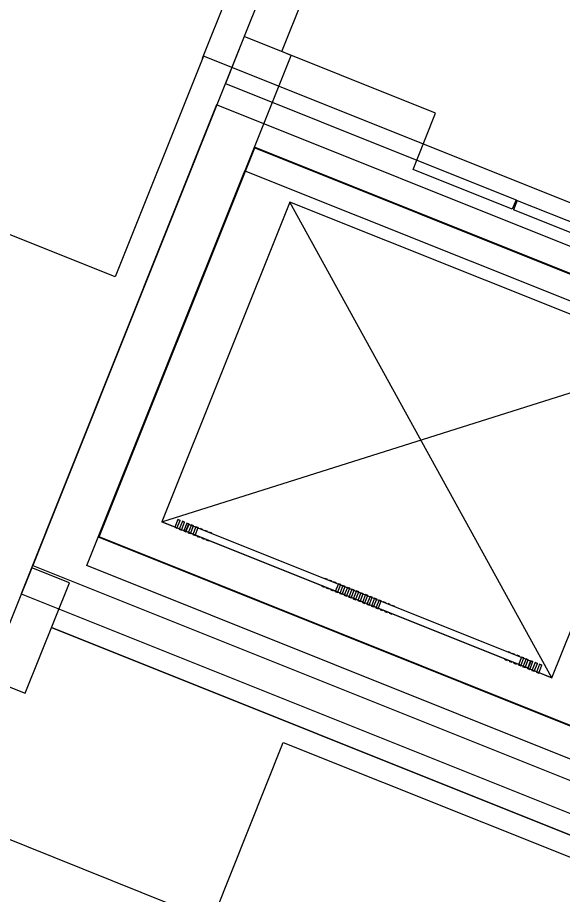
# Model space of a CAD drawing. Extents: x 468143 to 491361, y 1438528 to 1468730.
# Drawn here: x 488409.55 to 488418.53, y 1467380.86 to 1467395.29 of the extents above; entities that cross this region are included whole.
import ezdxf

# ---------------------------------------------------------------- set-up
doc = ezdxf.new("R2010")
doc.units = 0
doc.layers.add('Xreference_dp', color=7, linetype='Continuous')

msp = doc.modelspace()

# ---------------------------------------------------------------- linework, layer by layer
at = {"layer": 'Xreference_dp'}
for p, q in [((488414.568, 1467398.193), (488413.283, 1467394.982)), ((488413.902, 1467394.734), (488415.187, 1467397.945)), ((488412.598, 1467394.623), (488413.527, 1467396.944)), ((488412.598, 1467394.623), (488413.527, 1467396.944)), ((488413.283, 1467394.982), (488410.111, 1467387.051)), ((488413.283, 1467394.982), (488412.974, 1467394.208)), ((488416.436, 1467393.72), (488413.283, 1467394.982)), ((488410.884, 1467386.742), (488414.057, 1467394.672)), ((488412.613, 1467394.661), (488411.159, 1467391.025)), ((488442.634, 1467382.651), (488412.613, 1467394.661)), ((488414.057, 1467394.672), (488413.902, 1467394.734)), ((488412.974, 1467394.208), (488416.127, 1467392.947)), ((488411.159, 1467391.025), (488403.654, 1467394.027)), ((488412.83, 1467393.857), (488409.611, 1467385.81)), ((488412.83, 1467393.857), (488409.611, 1467385.81)), ((488441.922, 1467382.218), (488412.83, 1467393.857)), ((488441.922, 1467382.218), (488412.83, 1467393.857)), ((488416.127, 1467392.947), (488416.436, 1467393.72)), ((488410.884, 1467386.742), (488413.454, 1467393.163)), ((488410.898, 1467386.747), (488413.459, 1467393.15)), ((488413.454, 1467393.163), (488421.5, 1467389.944)), ((488421.5, 1467389.944), (488413.454, 1467393.163)), ((488413.459, 1467393.15), (488421.487, 1467389.938)), ((488416.065, 1467392.792), (488416.127, 1467392.947)), ((488416.127, 1467392.947), (488417.761, 1467392.293)), ((488410.694, 1467386.274), (488413.294, 1467392.773)), ((488410.694, 1467386.274), (488413.294, 1467392.773)), ((488413.294, 1467392.773), (488440.838, 1467381.754)), ((488413.294, 1467392.773), (488440.838, 1467381.754)), ((488417.699, 1467392.138), (488416.065, 1467392.792)), ((488414.034, 1467392.258), (488411.929, 1467386.997)), ((488414.034, 1467392.258), (488411.929, 1467386.997)), ((488418.351, 1467384.428), (488414.034, 1467392.258)), ((488420.456, 1467389.689), (488414.034, 1467392.258)), ((488420.456, 1467389.689), (488414.034, 1467392.258)), ((488417.761, 1467392.293), (488417.699, 1467392.138)), ((488417.781, 1467392.285), (488417.719, 1467392.13)), ((488417.761, 1467392.293), (488417.781, 1467392.285)), ((488417.781, 1467392.285), (488419.415, 1467391.631)), ((488419.353, 1467391.476), (488417.719, 1467392.13)), ((488411.929, 1467386.997), (488420.456, 1467389.689)), ((488418.351, 1467384.428), (488420.456, 1467389.689)), ((488418.351, 1467384.428), (488420.456, 1467389.689)), ((488391.615, 1467388.89), (488509.512, 1467341.724)), ((488410.111, 1467387.051), (488409.801, 1467386.277)), ((488418.351, 1467384.428), (488411.929, 1467386.997)), ((488411.929, 1467386.997), (488412.319, 1467386.841)), ((488412.191, 1467387.034), (488412.14, 1467386.905)), ((488412.191, 1467387.034), (488412.14, 1467386.905)), ((488412.177, 1467386.89), (488412.229, 1467387.019)), ((488412.177, 1467386.89), (488412.229, 1467387.019)), ((488412.229, 1467387.019), (488412.191, 1467387.034)), ((488412.191, 1467387.034), (488412.229, 1467387.019)), ((488412.229, 1467387.019), (488412.191, 1467387.034)), ((488412.191, 1467387.034), (488412.229, 1467387.019)), ((488412.266, 1467387.004), (488412.214, 1467386.875)), ((488412.266, 1467387.004), (488412.214, 1467386.875)), ((488412.303, 1467386.989), (488412.266, 1467387.004)), ((488412.266, 1467387.004), (488412.303, 1467386.989)), ((488412.303, 1467386.989), (488412.266, 1467387.004)), ((488412.266, 1467387.004), (488412.303, 1467386.989)), ((488412.177, 1467386.89), (488412.14, 1467386.905)), ((488412.14, 1467386.905), (488412.177, 1467386.89)), ((488412.177, 1467386.89), (488412.14, 1467386.905)), ((488412.14, 1467386.905), (488412.177, 1467386.89)), ((488412.251, 1467386.86), (488412.214, 1467386.875)), ((488412.214, 1467386.875), (488412.251, 1467386.86)), ((488412.251, 1467386.86), (488412.214, 1467386.875)), ((488412.214, 1467386.875), (488412.251, 1467386.86)), ((488412.251, 1467386.86), (488412.303, 1467386.989)), ((488412.251, 1467386.86), (488412.303, 1467386.989)), ((488412.34, 1467386.974), (488412.288, 1467386.845)), ((488412.34, 1467386.974), (488412.288, 1467386.845)), ((488412.365, 1467386.957), (488412.319, 1467386.841)), ((488412.325, 1467386.83), (488412.377, 1467386.959)), ((488412.377, 1467386.959), (488412.34, 1467386.974)), ((488412.34, 1467386.974), (488412.377, 1467386.959)), ((488412.377, 1467386.959), (488412.34, 1467386.974)), ((488412.34, 1467386.974), (488412.377, 1467386.959)), ((488412.414, 1467386.945), (488412.363, 1467386.815)), ((488412.365, 1467386.957), (488418.007, 1467384.7)), ((488412.4, 1467386.801), (488412.451, 1467386.93)), ((488412.451, 1467386.93), (488412.414, 1467386.945)), ((488412.414, 1467386.945), (488412.451, 1467386.93)), ((488412.451, 1467386.93), (488412.414, 1467386.945)), ((488412.414, 1467386.945), (488412.451, 1467386.93)), ((488412.489, 1467386.915), (488412.437, 1467386.786)), ((488412.474, 1467386.771), (488412.526, 1467386.9)), ((488412.526, 1467386.9), (488412.489, 1467386.915)), ((488412.489, 1467386.915), (488412.526, 1467386.9)), ((488412.526, 1467386.9), (488412.489, 1467386.915)), ((488412.489, 1467386.915), (488412.526, 1467386.9)), ((488412.6, 1467386.87), (488412.563, 1467386.885)), ((488412.563, 1467386.885), (488412.6, 1467386.87)), ((488412.674, 1467386.841), (488412.637, 1467386.855)), ((488412.637, 1467386.855), (488412.674, 1467386.841)), ((488418.931, 1467383.522), (488410.884, 1467386.742)), ((488434.715, 1467377.208), (488410.884, 1467386.742)), ((488418.925, 1467383.536), (488410.898, 1467386.747)), ((488412.325, 1467386.83), (488412.288, 1467386.845)), ((488412.288, 1467386.845), (488412.325, 1467386.83)), ((488412.325, 1467386.83), (488412.288, 1467386.845)), ((488412.288, 1467386.845), (488412.325, 1467386.83)), ((488417.961, 1467384.584), (488412.319, 1467386.841)), ((488412.4, 1467386.801), (488412.363, 1467386.815)), ((488412.363, 1467386.815), (488412.4, 1467386.801)), ((488412.4, 1467386.801), (488412.363, 1467386.815)), ((488412.363, 1467386.815), (488412.4, 1467386.801)), ((488412.474, 1467386.771), (488412.437, 1467386.786)), ((488412.437, 1467386.786), (488412.474, 1467386.771)), ((488412.474, 1467386.771), (488412.437, 1467386.786)), ((488412.437, 1467386.786), (488412.474, 1467386.771)), ((488412.548, 1467386.741), (488412.511, 1467386.756)), ((488412.511, 1467386.756), (488412.548, 1467386.741)), ((488412.623, 1467386.711), (488412.585, 1467386.726)), ((488412.585, 1467386.726), (488412.623, 1467386.711)), ((488412.711, 1467386.826), (488412.749, 1467386.811)), ((488412.749, 1467386.811), (488412.711, 1467386.826)), ((488412.66, 1467386.697), (488412.697, 1467386.682)), ((488412.697, 1467386.682), (488412.66, 1467386.697)), ((488409.801, 1467386.277), (488434.405, 1467376.434)), ((488438.238, 1467375.255), (488410.694, 1467386.274)), ((488438.238, 1467375.255), (488410.694, 1467386.274)), ((488409.786, 1467386.239), (488409.306, 1467385.039)), ((488410.405, 1467385.991), (488409.786, 1467386.239)), ((488409.925, 1467384.792), (488410.405, 1467385.991)), ((488414.65, 1467386.05), (488414.613, 1467386.065)), ((488414.613, 1467386.065), (488414.65, 1467386.05)), ((488414.687, 1467386.035), (488414.725, 1467386.02)), ((488414.725, 1467386.02), (488414.687, 1467386.035)), ((488414.762, 1467386.005), (488414.799, 1467385.991)), ((488414.799, 1467385.991), (488414.762, 1467386.005)), ((488414.599, 1467385.921), (488414.561, 1467385.936)), ((488414.561, 1467385.936), (488414.599, 1467385.921)), ((488414.636, 1467385.906), (488414.673, 1467385.891)), ((488414.673, 1467385.891), (488414.636, 1467385.906)), ((488414.71, 1467385.876), (488414.747, 1467385.861)), ((488414.747, 1467385.861), (488414.71, 1467385.876)), ((488414.836, 1467385.976), (488414.784, 1467385.847)), ((488414.821, 1467385.832), (488414.784, 1467385.847)), ((488414.784, 1467385.847), (488414.821, 1467385.832)), ((488414.821, 1467385.832), (488414.784, 1467385.847)), ((488414.784, 1467385.847), (488414.821, 1467385.832)), ((488414.821, 1467385.832), (488414.873, 1467385.961)), ((488414.873, 1467385.961), (488414.836, 1467385.976)), ((488414.836, 1467385.976), (488414.873, 1467385.961)), ((488414.873, 1467385.961), (488414.836, 1467385.976)), ((488414.836, 1467385.976), (488414.873, 1467385.961)), ((488414.91, 1467385.946), (488414.859, 1467385.817)), ((488414.896, 1467385.802), (488414.947, 1467385.931)), ((488414.91, 1467385.946), (488414.947, 1467385.931)), ((488414.947, 1467385.931), (488414.91, 1467385.946)), ((488414.91, 1467385.946), (488414.947, 1467385.931)), ((488414.947, 1467385.931), (488414.91, 1467385.946)), ((488414.985, 1467385.916), (488414.933, 1467385.787)), ((488414.97, 1467385.772), (488415.022, 1467385.901)), ((488414.985, 1467385.916), (488415.022, 1467385.901)), ((488415.022, 1467385.901), (488414.985, 1467385.916)), ((488414.985, 1467385.916), (488415.022, 1467385.901)), ((488415.022, 1467385.901), (488414.985, 1467385.916)), ((488415.059, 1467385.887), (488415.007, 1467385.757)), ((488415.044, 1467385.743), (488415.096, 1467385.872)), ((488415.059, 1467385.887), (488415.096, 1467385.872)), ((488415.096, 1467385.872), (488415.059, 1467385.887)), ((488415.059, 1467385.887), (488415.096, 1467385.872)), ((488415.096, 1467385.872), (488415.059, 1467385.887)), ((488415.133, 1467385.857), (488415.081, 1467385.728)), ((488415.119, 1467385.713), (488415.17, 1467385.842)), ((488415.133, 1467385.857), (488415.17, 1467385.842)), ((488415.17, 1467385.842), (488415.133, 1467385.857)), ((488415.133, 1467385.857), (488415.17, 1467385.842)), ((488415.17, 1467385.842), (488415.133, 1467385.857)), ((488409.611, 1467385.81), (488438.703, 1467374.172)), ((488409.611, 1467385.81), (488438.703, 1467374.172)), ((488414.859, 1467385.817), (488414.896, 1467385.802)), ((488414.896, 1467385.802), (488414.859, 1467385.817)), ((488414.859, 1467385.817), (488414.896, 1467385.802)), ((488414.896, 1467385.802), (488414.859, 1467385.817)), ((488414.933, 1467385.787), (488414.97, 1467385.772)), ((488414.97, 1467385.772), (488414.933, 1467385.787)), ((488414.933, 1467385.787), (488414.97, 1467385.772)), ((488414.97, 1467385.772), (488414.933, 1467385.787)), ((488415.007, 1467385.757), (488415.044, 1467385.743)), ((488415.044, 1467385.743), (488415.007, 1467385.757)), ((488415.007, 1467385.757), (488415.044, 1467385.743)), ((488415.044, 1467385.743), (488415.007, 1467385.757)), ((488415.081, 1467385.728), (488415.119, 1467385.713)), ((488415.119, 1467385.713), (488415.081, 1467385.728)), ((488415.081, 1467385.728), (488415.119, 1467385.713)), ((488415.119, 1467385.713), (488415.081, 1467385.728)), ((488415.207, 1467385.827), (488415.156, 1467385.698)), ((488415.156, 1467385.698), (488415.193, 1467385.683)), ((488415.193, 1467385.683), (488415.156, 1467385.698)), ((488415.156, 1467385.698), (488415.193, 1467385.683)), ((488415.193, 1467385.683), (488415.156, 1467385.698)), ((488415.193, 1467385.683), (488415.245, 1467385.812)), ((488415.207, 1467385.827), (488415.245, 1467385.812)), ((488415.245, 1467385.812), (488415.207, 1467385.827)), ((488415.207, 1467385.827), (488415.245, 1467385.812)), ((488415.245, 1467385.812), (488415.207, 1467385.827)), ((488415.282, 1467385.797), (488415.23, 1467385.668)), ((488415.267, 1467385.653), (488415.319, 1467385.783)), ((488415.282, 1467385.797), (488415.319, 1467385.783)), ((488415.319, 1467385.783), (488415.282, 1467385.797)), ((488415.282, 1467385.797), (488415.319, 1467385.783)), ((488415.319, 1467385.783), (488415.282, 1467385.797)), ((488415.356, 1467385.768), (488415.304, 1467385.639)), ((488415.341, 1467385.624), (488415.393, 1467385.753)), ((488415.356, 1467385.768), (488415.393, 1467385.753)), ((488415.393, 1467385.753), (488415.356, 1467385.768)), ((488415.356, 1467385.768), (488415.393, 1467385.753)), ((488415.393, 1467385.753), (488415.356, 1467385.768)), ((488415.43, 1467385.738), (488415.379, 1467385.609)), ((488415.416, 1467385.594), (488415.467, 1467385.723)), ((488415.43, 1467385.738), (488415.467, 1467385.723)), ((488415.467, 1467385.723), (488415.43, 1467385.738)), ((488415.43, 1467385.738), (488415.467, 1467385.723)), ((488415.467, 1467385.723), (488415.43, 1467385.738)), ((488415.504, 1467385.708), (488415.453, 1467385.579)), ((488415.49, 1467385.564), (488415.542, 1467385.693)), ((488415.504, 1467385.708), (488415.542, 1467385.693)), ((488415.542, 1467385.693), (488415.504, 1467385.708)), ((488415.504, 1467385.708), (488415.542, 1467385.693)), ((488415.542, 1467385.693), (488415.504, 1467385.708)), ((488415.23, 1467385.668), (488415.267, 1467385.653)), ((488415.267, 1467385.653), (488415.23, 1467385.668)), ((488415.23, 1467385.668), (488415.267, 1467385.653)), ((488415.267, 1467385.653), (488415.23, 1467385.668)), ((488415.304, 1467385.639), (488415.341, 1467385.624)), ((488415.341, 1467385.624), (488415.304, 1467385.639)), ((488415.304, 1467385.639), (488415.341, 1467385.624)), ((488415.341, 1467385.624), (488415.304, 1467385.639)), ((488415.379, 1467385.609), (488415.416, 1467385.594)), ((488415.416, 1467385.594), (488415.379, 1467385.609)), ((488415.379, 1467385.609), (488415.416, 1467385.594)), ((488415.416, 1467385.594), (488415.379, 1467385.609)), ((488415.453, 1467385.579), (488415.49, 1467385.564)), ((488415.49, 1467385.564), (488415.453, 1467385.579)), ((488415.453, 1467385.579), (488415.49, 1467385.564)), ((488415.49, 1467385.564), (488415.453, 1467385.579)), ((488415.527, 1467385.549), (488415.564, 1467385.535)), ((488415.564, 1467385.535), (488415.527, 1467385.549)), ((488415.579, 1467385.679), (488415.616, 1467385.664)), ((488415.616, 1467385.664), (488415.579, 1467385.679)), ((488415.653, 1467385.649), (488415.69, 1467385.634)), ((488415.69, 1467385.634), (488415.653, 1467385.649)), ((488415.727, 1467385.619), (488415.764, 1467385.604)), ((488415.764, 1467385.604), (488415.727, 1467385.619)), ((488415.601, 1467385.52), (488415.639, 1467385.505)), ((488415.639, 1467385.505), (488415.601, 1467385.52)), ((488415.676, 1467385.49), (488415.713, 1467385.475)), ((488415.713, 1467385.475), (488415.676, 1467385.49)), ((488410.111, 1467385.256), (488438.583, 1467373.865)), ((488438.583, 1467373.865), (488410.111, 1467385.256)), ((488417.666, 1467384.843), (488417.629, 1467384.858)), ((488417.629, 1467384.858), (488417.666, 1467384.843)), ((488417.703, 1467384.829), (488417.741, 1467384.814)), ((488417.741, 1467384.814), (488417.703, 1467384.829)), ((488409.677, 1467384.173), (488409.925, 1467384.792)), ((488417.615, 1467384.714), (488417.577, 1467384.729)), ((488417.577, 1467384.729), (488417.615, 1467384.714)), ((488417.652, 1467384.699), (488417.689, 1467384.685)), ((488417.689, 1467384.685), (488417.652, 1467384.699)), ((488417.778, 1467384.799), (488417.815, 1467384.784)), ((488417.815, 1467384.784), (488417.778, 1467384.799)), ((488417.852, 1467384.769), (488417.8, 1467384.64)), ((488417.837, 1467384.625), (488417.889, 1467384.754)), ((488417.852, 1467384.769), (488417.889, 1467384.754)), ((488417.889, 1467384.754), (488417.852, 1467384.769)), ((488417.852, 1467384.769), (488417.889, 1467384.754)), ((488417.889, 1467384.754), (488417.852, 1467384.769)), ((488417.926, 1467384.739), (488417.875, 1467384.61)), ((488417.912, 1467384.595), (488417.963, 1467384.725)), ((488417.926, 1467384.739), (488417.963, 1467384.725)), ((488417.963, 1467384.725), (488417.926, 1467384.739)), ((488417.926, 1467384.739), (488417.963, 1467384.725)), ((488417.963, 1467384.725), (488417.926, 1467384.739)), ((488418.001, 1467384.71), (488417.949, 1467384.581)), ((488417.961, 1467384.584), (488418.007, 1467384.7)), ((488417.986, 1467384.566), (488418.038, 1467384.695)), ((488417.986, 1467384.566), (488418.038, 1467384.695)), ((488418.001, 1467384.71), (488418.038, 1467384.695)), ((488418.038, 1467384.695), (488418.001, 1467384.71)), ((488418.001, 1467384.71), (488418.038, 1467384.695)), ((488418.038, 1467384.695), (488418.001, 1467384.71)), ((488408.439, 1467384.668), (488409.677, 1467384.173)), ((488417.726, 1467384.67), (488417.763, 1467384.655)), ((488417.763, 1467384.655), (488417.726, 1467384.67)), ((488417.8, 1467384.64), (488417.837, 1467384.625)), ((488417.837, 1467384.625), (488417.8, 1467384.64)), ((488417.8, 1467384.64), (488417.837, 1467384.625)), ((488417.837, 1467384.625), (488417.8, 1467384.64)), ((488417.875, 1467384.61), (488417.912, 1467384.595)), ((488417.912, 1467384.595), (488417.875, 1467384.61)), ((488417.875, 1467384.61), (488417.912, 1467384.595)), ((488417.912, 1467384.595), (488417.875, 1467384.61)), ((488417.949, 1467384.581), (488417.986, 1467384.566)), ((488417.986, 1467384.566), (488417.949, 1467384.581)), ((488417.949, 1467384.581), (488417.986, 1467384.566)), ((488417.986, 1467384.566), (488417.949, 1467384.581)), ((488417.961, 1467384.584), (488418.351, 1467384.428)), ((488418.075, 1467384.68), (488418.023, 1467384.551)), ((488418.075, 1467384.68), (488418.023, 1467384.551)), ((488418.023, 1467384.551), (488418.06, 1467384.536)), ((488418.06, 1467384.536), (488418.023, 1467384.551)), ((488418.023, 1467384.551), (488418.06, 1467384.536)), ((488418.06, 1467384.536), (488418.023, 1467384.551)), ((488418.06, 1467384.536), (488418.112, 1467384.665)), ((488418.06, 1467384.536), (488418.112, 1467384.665)), ((488418.075, 1467384.68), (488418.112, 1467384.665)), ((488418.112, 1467384.665), (488418.075, 1467384.68)), ((488418.075, 1467384.68), (488418.112, 1467384.665)), ((488418.112, 1467384.665), (488418.075, 1467384.68)), ((488418.149, 1467384.65), (488418.097, 1467384.521)), ((488418.149, 1467384.65), (488418.097, 1467384.521)), ((488418.135, 1467384.506), (488418.186, 1467384.635)), ((488418.135, 1467384.506), (488418.186, 1467384.635)), ((488418.149, 1467384.65), (488418.186, 1467384.635)), ((488418.186, 1467384.635), (488418.149, 1467384.65)), ((488418.149, 1467384.65), (488418.186, 1467384.635)), ((488418.186, 1467384.635), (488418.149, 1467384.65)), ((488418.097, 1467384.521), (488418.135, 1467384.506)), ((488418.135, 1467384.506), (488418.097, 1467384.521)), ((488418.097, 1467384.521), (488418.135, 1467384.506)), ((488418.135, 1467384.506), (488418.097, 1467384.521)), ((488411.173, 1467376.479), (488413.928, 1467383.365)), ((488413.928, 1467383.365), (488438.919, 1467373.367))]:
    msp.add_line(p, q, dxfattribs=at)

doc.saveas('drawing.dxf')
